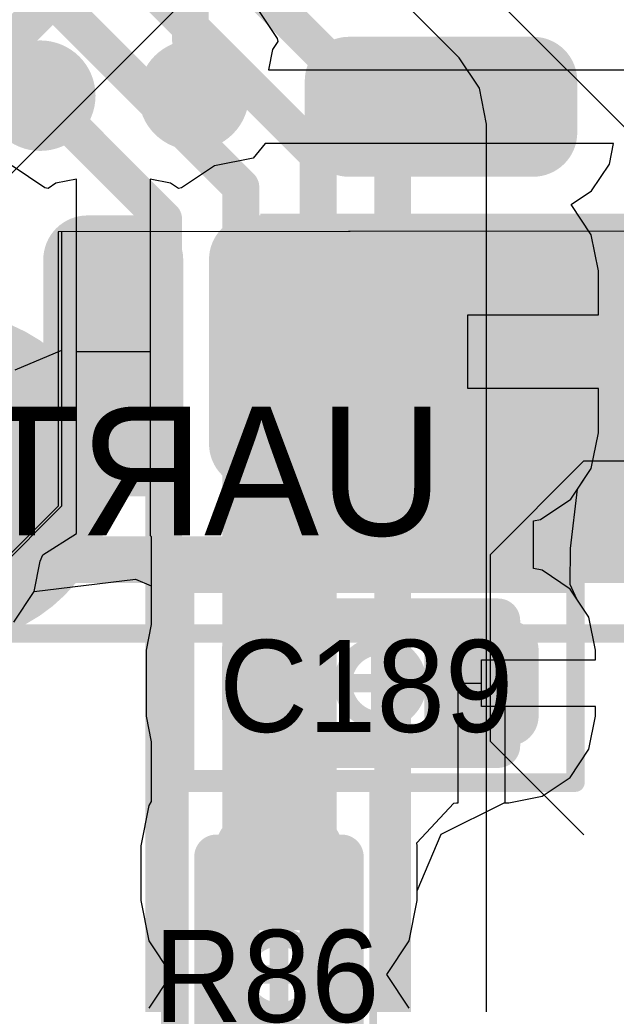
# Model space of a CAD drawing. Header units: millimetres. Extents: x -2 to 68, y -2 to 27.4.
# Tile 523 of 594: x 63.1 to 64.8, y 12.7 to 15.4. Entities that reach past the tile are written whole.
import ezdxf

# ---------------------------------------------------------------- set-up
doc = ezdxf.new("R2010")
doc.units = ezdxf.units.MM
for name, color, linetype in [('BottomLayer', 5, 'Continuous'), ('BottomSolder', 6, 'Continuous'), ('DrillGuide', 244, 'Continuous'), ('Mechanical1', 6, 'Continuous'), ('Mechanical13', 56, 'Continuous'), ('Mechanical15', 56, 'Continuous'), ('Mechanical2', 216, 'Continuous'), ('Mechanical42', 56, 'Continuous'), ('Mechanical87', 56, 'Continuous'), ('Mechanical88', 56, 'Continuous'), ('MidLayer1', 16, 'Continuous'), ('MidLayer2', 76, 'Continuous'), ('MidLayer3', 90, 'Continuous'), ('MidLayer5', 130, 'Continuous'), ('MidLayer6', 216, 'Continuous'), ('MidLayer7', 6, 'Continuous'), ('MidLayer8', 54, 'Continuous'), ('MultiLayer', 9, 'Continuous'), ('TopLayer', 1, 'Continuous'), ('TopPaste', 8, 'Continuous'), ('TopSolder', 216, 'Continuous'), ('ViaHoleLayer', 16, 'Continuous')]:
    doc.layers.add(name, color=color, linetype=linetype)

# ---------------------------------------------------------------- blocks, each defined once
blk = doc.blocks.new('TP_0_8MM_B_177')
at = {"layer": 'BottomLayer', "const_width": 0.40005}
blk.add_lwpolyline([(-0.200025, 0, 1), (0.200025, 0, 1)], format="xyb", close=True, dxfattribs=at)
at = {"layer": 'BottomSolder', "const_width": 0.4500499}
blk.add_lwpolyline([(-0.22502368, 0, 1), (0.22502368, 0, 1)], format="xyb", close=True, dxfattribs=at)
blk = doc.blocks.new('LBEE5KL1DX_883_224')
at = {"layer": 'Mechanical13', "const_width": 0.127}
blk.add_lwpolyline([(-3.4798, 2.5654), (-3.4798, -2.5654)], dxfattribs=at)
at = {"layer": 'Mechanical13'}
blk.add_solid([(-3.48030292, -2.5654), (-2.54050292, -2.5654), (-3.48030292, -1.524), (-2.54050292, -1.524)], dxfattribs=at)
at = {"layer": 'Mechanical15', "const_width": 0.0499999}
blk.add_lwpolyline([(-3.68000026, 2.77999952), (-3.68000026, -2.77999952)], dxfattribs=at)
at = {"layer": 'TopLayer'}
for points, const_width in [([(-3.19999868, -1.05499916, 1), (-3.13000136, -1.05499916, 1)], 0.06999986), ([(-2.69999968, -1.05499916, 1), (-2.63000236, -1.05499916, 1)], 0.06999986), ([(-3.19999868, -1.19499888, 1), (-3.13000136, -1.19499888, 1)], 0.06999986), ([(-2.69999968, -1.19499888, 1), (-2.63000236, -1.19499888, 1)], 0.06999986), ([(-3.19999868, -1.5050008, 1), (-3.13000136, -1.5050008, 1)], 0.06999986), ([(-2.69999968, -1.5050008, 1), (-2.63000236, -1.5050008, 1)], 0.06999986), ([(-3.19999868, -1.64500052, 1), (-3.13000136, -1.64500052, 1)], 0.06999986), ([(-2.69999968, -1.64500052, 1), (-2.63000236, -1.64500052, 1)], 0.06999986), ([(-2.3549991, -1.76500028, 1), (-2.28500178, -1.76500028, 1)], 0.06999986), ([(-2.21499938, -1.76500028, 1), (-2.14500206, -1.76500028, 1)], 0.06999986), ([(-3.18499998, -1.9874992, 1), (-3.08500018, -1.9874992, 1)], 0.0999998), ([(-2.74500086, -1.9874992, 1), (-2.64500106, -1.9874992, 1)], 0.0999998), ([(-3.18499998, -2.1874988, 1), (-3.08500018, -2.1874988, 1)], 0.0999998), ([(-2.74500086, -2.1874988, 1), (-2.64500106, -2.1874988, 1)], 0.0999998), ([(-2.3549991, -2.26499928, 1), (-2.28500178, -2.26499928, 1)], 0.06999986), ([(-2.21499938, -2.26499928, 1), (-2.14500206, -2.26499928, 1)], 0.06999986)]:
    blk.add_lwpolyline(points, format="xyb", close=True, dxfattribs=dict(at, const_width=const_width))
for points in [[(-2.66500102, -0.9849993), (-3.16500002, -0.9849993), (-2.66500102, -1.26499874), (-3.16500002, -1.26499874)], [(-2.59500116, -1.05499916), (-3.23499988, -1.05499916), (-2.59500116, -1.19499888), (-3.23499988, -1.19499888)], [(-2.66500102, -1.43500094), (-3.16500002, -1.43500094), (-2.66500102, -1.71500038), (-3.16500002, -1.71500038)], [(-2.59500116, -1.5050008), (-3.23499988, -1.5050008), (-2.59500116, -1.64500052), (-3.23499988, -1.64500052)], [(-2.32000044, -1.69500042), (-2.32000044, -2.33499914), (-2.18000072, -1.69500042), (-2.18000072, -2.33499914)], [(-2.3900003, -1.76500028), (-2.3900003, -2.26499928), (-2.11000086, -1.76500028), (-2.11000086, -2.26499928)], [(-2.69500096, -1.8874994), (-3.13500008, -1.8874994), (-2.69500096, -2.2874986), (-3.13500008, -2.2874986)], [(-2.59500116, -1.9874992), (-3.23499988, -1.9874992), (-2.59500116, -2.1874988), (-3.23499988, -2.1874988)]]:
    blk.add_solid(points, dxfattribs=at)
at = {"layer": 'TopPaste'}
for points, const_width in [([(-3.19999868, -1.05499916, 1), (-3.13000136, -1.05499916, 1)], 0.06999986), ([(-2.69999968, -1.05499916, 1), (-2.63000236, -1.05499916, 1)], 0.06999986), ([(-3.19999868, -1.19499888, 1), (-3.13000136, -1.19499888, 1)], 0.06999986), ([(-2.69999968, -1.19499888, 1), (-2.63000236, -1.19499888, 1)], 0.06999986), ([(-3.19999868, -1.5050008, 1), (-3.13000136, -1.5050008, 1)], 0.06999986), ([(-2.69999968, -1.5050008, 1), (-2.63000236, -1.5050008, 1)], 0.06999986), ([(-3.19999868, -1.64500052, 1), (-3.13000136, -1.64500052, 1)], 0.06999986), ([(-2.69999968, -1.64500052, 1), (-2.63000236, -1.64500052, 1)], 0.06999986), ([(-2.3549991, -1.76500028, 1), (-2.28500178, -1.76500028, 1)], 0.06999986), ([(-2.21499938, -1.76500028, 1), (-2.14500206, -1.76500028, 1)], 0.06999986), ([(-3.18499998, -1.9874992, 1), (-3.08500018, -1.9874992, 1)], 0.0999998), ([(-2.74500086, -1.9874992, 1), (-2.64500106, -1.9874992, 1)], 0.0999998), ([(-3.18499998, -2.1874988, 1), (-3.08500018, -2.1874988, 1)], 0.0999998), ([(-2.74500086, -2.1874988, 1), (-2.64500106, -2.1874988, 1)], 0.0999998), ([(-2.3549991, -2.26499928, 1), (-2.28500178, -2.26499928, 1)], 0.06999986), ([(-2.21499938, -2.26499928, 1), (-2.14500206, -2.26499928, 1)], 0.06999986)]:
    blk.add_lwpolyline(points, format="xyb", close=True, dxfattribs=dict(at, const_width=const_width))
for points in [[(-2.66500102, -0.9849993), (-3.16500002, -0.9849993), (-2.66500102, -1.26499874), (-3.16500002, -1.26499874)], [(-2.59500116, -1.05499916), (-3.23499988, -1.05499916), (-2.59500116, -1.19499888), (-3.23499988, -1.19499888)], [(-2.66500102, -1.43500094), (-3.16500002, -1.43500094), (-2.66500102, -1.71500038), (-3.16500002, -1.71500038)], [(-2.59500116, -1.5050008), (-3.23499988, -1.5050008), (-2.59500116, -1.64500052), (-3.23499988, -1.64500052)], [(-2.32000044, -1.69500042), (-2.32000044, -2.33499914), (-2.18000072, -1.69500042), (-2.18000072, -2.33499914)], [(-2.3900003, -1.76500028), (-2.3900003, -2.26499928), (-2.11000086, -1.76500028), (-2.11000086, -2.26499928)], [(-2.69500096, -1.8874994), (-3.13500008, -1.8874994), (-2.69500096, -2.2874986), (-3.13500008, -2.2874986)], [(-2.59500116, -1.9874992), (-3.23499988, -1.9874992), (-2.59500116, -2.1874988), (-3.23499988, -2.1874988)]]:
    blk.add_solid(points, dxfattribs=at)
at = {"layer": 'TopSolder'}
for points, const_width in [([(-3.2249999, -1.05499916, 1), (-3.10500014, -1.05499916, 1)], 0.11999976), ([(-2.7250009, -1.05499916, 1), (-2.60500114, -1.05499916, 1)], 0.11999976), ([(-3.2249999, -1.19499888, 1), (-3.10500014, -1.19499888, 1)], 0.11999976), ([(-2.7250009, -1.19499888, 1), (-2.60500114, -1.19499888, 1)], 0.11999976), ([(-3.2249999, -1.5050008, 1), (-3.10500014, -1.5050008, 1)], 0.11999976), ([(-2.7250009, -1.5050008, 1), (-2.60500114, -1.5050008, 1)], 0.11999976), ([(-3.2249999, -1.64500052, 1), (-3.10500014, -1.64500052, 1)], 0.11999976), ([(-2.7250009, -1.64500052, 1), (-2.60500114, -1.64500052, 1)], 0.11999976), ([(-2.38000032, -1.76500028, 1), (-2.26000056, -1.76500028, 1)], 0.11999976), ([(-2.2400006, -1.76500028, 1), (-2.12000084, -1.76500028, 1)], 0.11999976), ([(-3.20999866, -1.9874992, 1), (-3.0600015, -1.9874992, 1)], 0.1499997), ([(-2.76999954, -1.9874992, 1), (-2.62000238, -1.9874992, 1)], 0.1499997), ([(-3.20999866, -2.1874988, 1), (-3.0600015, -2.1874988, 1)], 0.1499997), ([(-2.76999954, -2.1874988, 1), (-2.62000238, -2.1874988, 1)], 0.1499997), ([(-2.38000032, -2.26499928, 1), (-2.26000056, -2.26499928, 1)], 0.11999976), ([(-2.2400006, -2.26499928, 1), (-2.12000084, -2.26499928, 1)], 0.11999976)]:
    blk.add_lwpolyline(points, format="xyb", close=True, dxfattribs=dict(at, const_width=const_width))
for points in [[(-2.66500102, -0.9349994), (-3.16500002, -0.9349994), (-2.66500102, -1.31499864), (-3.16500002, -1.31499864)], [(-2.54500126, -1.05499916), (-3.28499978, -1.05499916), (-2.54500126, -1.19499888), (-3.28499978, -1.19499888)], [(-2.66500102, -1.38500104), (-3.16500002, -1.38500104), (-2.66500102, -1.76500028), (-3.16500002, -1.76500028)], [(-2.54500126, -1.5050008), (-3.28499978, -1.5050008), (-2.54500126, -1.64500052), (-3.28499978, -1.64500052)], [(-2.32000044, -1.64500052), (-2.32000044, -2.38499904), (-2.18000072, -1.64500052), (-2.18000072, -2.38499904)], [(-2.4400002, -1.76500028), (-2.4400002, -2.26499928), (-2.06000096, -1.76500028), (-2.06000096, -2.26499928)], [(-2.69500096, -1.8374995), (-3.13500008, -1.8374995), (-2.69500096, -2.3374985), (-3.13500008, -2.3374985)], [(-2.54500126, -1.9874992), (-3.28499978, -1.9874992), (-2.54500126, -2.1874988), (-3.28499978, -2.1874988)]]:
    blk.add_solid(points, dxfattribs=at)
blk = doc.blocks.new('RES_0201_230')
at = {"layer": 'Mechanical13', "const_width": 0.11999976}
for points in [[(-0.31999936, 0.16999966), (0.31999936, 0.16999966)], [(-0.31999936, 0.16999966), (-0.31999936, -0.16999966)], [(0.31999936, 0.16999966), (0.31999936, -0.16999966)], [(-0.31999936, -0.16999966), (0.31999936, -0.16999966)]]:
    blk.add_lwpolyline(points, dxfattribs=at)
at = {"layer": 'Mechanical13', "const_width": 0.05999988}
for points in [[(-0.3499993, 0.16999966, 1), (-0.28999942, 0.16999966, 1)], [(-0.3499993, 0.16999966, 1), (-0.28999942, 0.16999966, 1)], [(0.28999942, 0.16999966, 1), (0.3499993, 0.16999966, 1)], [(0.28999942, 0.16999966, 1), (0.3499993, 0.16999966, 1)], [(-0.3499993, -0.16999966, 1), (-0.28999942, -0.16999966, 1)], [(-0.3499993, -0.16999966, 1), (-0.28999942, -0.16999966, 1)], [(0.28999942, -0.16999966, 1), (0.3499993, -0.16999966, 1)], [(0.28999942, -0.16999966, 1), (0.3499993, -0.16999966, 1)]]:
    blk.add_lwpolyline(points, format="xyb", close=True, dxfattribs=at)
at = {"layer": 'Mechanical15', "const_width": 0.0499999}
for points in [[(-0.5299989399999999, 0.26999946), (-0.5299989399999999, -0.26999946)], [(-0.5299989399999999, 0.26999946), (0.5299989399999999, 0.26999946)], [(0.5299989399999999, 0.26999946), (0.5299989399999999, -0.26999946)], [(0, 0.135001), (0, -0.135001)], [(-0.135001, 0), (0.135001, 0)], [(-0.5299989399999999, -0.26999946), (0.5299989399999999, -0.26999946)]]:
    blk.add_lwpolyline(points, dxfattribs=at)
at = {"layer": 'Mechanical15'}
for points, const_width in [([(-0.54249828, 0.26999946, 1), (-0.5174996, 0.26999946, 1)], 0.02499868), ([(-0.54249828, 0.26999946, 1), (-0.5174996, 0.26999946, 1)], 0.02499868), ([(0.5174996, 0.26999946, 1), (0.54249828, 0.26999946, 1)], 0.02499868), ([(0.5174996, 0.26999946, 1), (0.54249828, 0.26999946, 1)], 0.02499868), ([(-0.01249934, 0.135001, 1), (0.01249934, 0.135001, 1)], 0.02499868), ([(0.10130028, 0, 1), (-0.10130028, 0, 1)], 0.0499999), ([(-0.14750034, 0, 1), (-0.12250166, 0, 1)], 0.02499868), ([(-0.11379962, 0, 1), (-0.08880094, 0, 1)], 0.02499868), ([(0.08880094, 0, 1), (0.11379962, 0, 1)], 0.02499868), ([(0.12250166, 0, 1), (0.14750034, 0, 1)], 0.02499868), ([(-0.01249934, -0.135001, 1), (0.01249934, -0.135001, 1)], 0.02499868), ([(-0.54249828, -0.26999946, 1), (-0.5174996, -0.26999946, 1)], 0.02499868), ([(-0.54249828, -0.26999946, 1), (-0.5174996, -0.26999946, 1)], 0.02499868), ([(0.5174996, -0.26999946, 1), (0.54249828, -0.26999946, 1)], 0.02499868), ([(0.5174996, -0.26999946, 1), (0.54249828, -0.26999946, 1)], 0.02499868)]:
    blk.add_lwpolyline(points, format="xyb", close=True, dxfattribs=dict(at, const_width=const_width))
at = {"layer": 'TopLayer', "const_width": 0.08059928}
for points in [[(-0.3896995, 0.08940038, 1), (-0.30910022, 0.08940038, 1)], [(-0.24090122, 0.08940038, 1), (-0.16030194, 0.08940038, 1)], [(0.16030194, 0.08940038, 1), (0.24090122, 0.08940038, 1)], [(0.30910022, 0.08940038, 1), (0.3896995, 0.08940038, 1)], [(-0.3896995, -0.08940038, 1), (-0.30910022, -0.08940038, 1)], [(-0.24090122, -0.08940038, 1), (-0.16030194, -0.08940038, 1)], [(0.16030194, -0.08940038, 1), (0.24090122, -0.08940038, 1)], [(0.30910022, -0.08940038, 1), (0.3896995, -0.08940038, 1)]]:
    blk.add_lwpolyline(points, format="xyb", close=True, dxfattribs=at)
at = {"layer": 'TopLayer'}
for points in [[(-0.20060158, 0.16999966), (-0.34939986, 0.16999966), (-0.20060158, -0.16999966), (-0.34939986, -0.16999966)], [(0.20060158, -0.16999966), (0.34939986, -0.16999966), (0.20060158, 0.16999966), (0.34939986, 0.16999966)], [(-0.1200023, 0.08940038), (-0.4299991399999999, 0.08940038), (-0.1200023, -0.08940038), (-0.4299991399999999, -0.08940038)], [(0.1200023, -0.08940038), (0.4299991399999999, -0.08940038), (0.1200023, 0.08940038), (0.4299991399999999, 0.08940038)]]:
    blk.add_solid(points, dxfattribs=at)
at = {"layer": 'TopPaste', "const_width": 0.08059928}
for points in [[(-0.3896995, 0.08940038, 1), (-0.30910022, 0.08940038, 1)], [(-0.24090122, 0.08940038, 1), (-0.16030194, 0.08940038, 1)], [(0.16030194, 0.08940038, 1), (0.24090122, 0.08940038, 1)], [(0.30910022, 0.08940038, 1), (0.3896995, 0.08940038, 1)], [(-0.3896995, -0.08940038, 1), (-0.30910022, -0.08940038, 1)], [(-0.24090122, -0.08940038, 1), (-0.16030194, -0.08940038, 1)], [(0.16030194, -0.08940038, 1), (0.24090122, -0.08940038, 1)], [(0.30910022, -0.08940038, 1), (0.3896995, -0.08940038, 1)]]:
    blk.add_lwpolyline(points, format="xyb", close=True, dxfattribs=at)
at = {"layer": 'TopPaste'}
for points in [[(-0.20060158, 0.16999966), (-0.34939986, 0.16999966), (-0.20060158, -0.16999966), (-0.34939986, -0.16999966)], [(0.20060158, -0.16999966), (0.34939986, -0.16999966), (0.20060158, 0.16999966), (0.34939986, 0.16999966)], [(-0.1200023, 0.08940038), (-0.4299991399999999, 0.08940038), (-0.1200023, -0.08940038), (-0.4299991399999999, -0.08940038)], [(0.1200023, -0.08940038), (0.4299991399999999, -0.08940038), (0.1200023, 0.08940038), (0.4299991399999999, 0.08940038)]]:
    blk.add_solid(points, dxfattribs=at)
at = {"layer": 'TopSolder', "const_width": 0.08059928}
for points in [[(-0.3896995, 0.08940038, 1), (-0.30910022, 0.08940038, 1)], [(-0.24090122, 0.08940038, 1), (-0.16030194, 0.08940038, 1)], [(0.16030194, 0.08940038, 1), (0.24090122, 0.08940038, 1)], [(0.30910022, 0.08940038, 1), (0.3896995, 0.08940038, 1)], [(-0.3896995, -0.08940038, 1), (-0.30910022, -0.08940038, 1)], [(-0.24090122, -0.08940038, 1), (-0.16030194, -0.08940038, 1)], [(0.16030194, -0.08940038, 1), (0.24090122, -0.08940038, 1)], [(0.30910022, -0.08940038, 1), (0.3896995, -0.08940038, 1)]]:
    blk.add_lwpolyline(points, format="xyb", close=True, dxfattribs=at)
at = {"layer": 'TopSolder'}
for points in [[(-0.20060158, 0.16999966), (-0.34939986, 0.16999966), (-0.20060158, -0.16999966), (-0.34939986, -0.16999966)], [(0.20060158, -0.16999966), (0.34939986, -0.16999966), (0.20060158, 0.16999966), (0.34939986, 0.16999966)], [(-0.1200023, 0.08940038), (-0.4299991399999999, 0.08940038), (-0.1200023, -0.08940038), (-0.4299991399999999, -0.08940038)], [(0.1200023, -0.08940038), (0.4299991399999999, -0.08940038), (0.1200023, 0.08940038), (0.4299991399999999, 0.08940038)]]:
    blk.add_solid(points, dxfattribs=at)
blk = doc.blocks.new('CAP_0201_310')
at = {"layer": 'Mechanical13', "const_width": 0.11999976}
for points in [[(0.31999936, 0.16999966), (-0.31999936, 0.16999966)], [(-0.31999936, 0.16999966), (-0.31999936, -0.16999966)], [(0.31999936, 0.16999966), (0.31999936, -0.16999966)], [(0.31999936, -0.16999966), (-0.31999936, -0.16999966)]]:
    blk.add_lwpolyline(points, dxfattribs=at)
at = {"layer": 'Mechanical13', "const_width": 0.05999988}
for points in [[(-0.3499993, 0.16999966, 1), (-0.28999942, 0.16999966, 1)], [(-0.3499993, 0.16999966, 1), (-0.28999942, 0.16999966, 1)], [(0.28999942, 0.16999966, 1), (0.3499993, 0.16999966, 1)], [(0.28999942, 0.16999966, 1), (0.3499993, 0.16999966, 1)], [(-0.3499993, -0.16999966, 1), (-0.28999942, -0.16999966, 1)], [(-0.3499993, -0.16999966, 1), (-0.28999942, -0.16999966, 1)], [(0.28999942, -0.16999966, 1), (0.3499993, -0.16999966, 1)], [(0.28999942, -0.16999966, 1), (0.3499993, -0.16999966, 1)]]:
    blk.add_lwpolyline(points, format="xyb", close=True, dxfattribs=at)
at = {"layer": 'Mechanical15', "const_width": 0.0499999}
for points in [[(0.5299989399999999, 0.26999946), (-0.5299989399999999, 0.26999946)], [(-0.5299989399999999, 0.26999946), (-0.5299989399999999, -0.26999946)], [(0.5299989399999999, 0.26999946), (0.5299989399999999, -0.26999946)], [(0, 0.135001), (0, -0.135001)], [(0.135001, 0), (-0.135001, 0)], [(0.5299989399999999, -0.26999946), (-0.5299989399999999, -0.26999946)]]:
    blk.add_lwpolyline(points, dxfattribs=at)
at = {"layer": 'Mechanical15'}
for points, const_width in [([(-0.54249828, 0.26999946, 1), (-0.5174996, 0.26999946, 1)], 0.02499868), ([(-0.54249828, 0.26999946, 1), (-0.5174996, 0.26999946, 1)], 0.02499868), ([(0.5174996, 0.26999946, 1), (0.54249828, 0.26999946, 1)], 0.02499868), ([(0.5174996, 0.26999946, 1), (0.54249828, 0.26999946, 1)], 0.02499868), ([(-0.01249934, 0.135001, 1), (0.01249934, 0.135001, 1)], 0.02499868), ([(0.10130028, 0, 1), (-0.10130028, 0, 1)], 0.0499999), ([(-0.14750034, 0, 1), (-0.12250166, 0, 1)], 0.02499868), ([(-0.11379962, 0, 1), (-0.08880094, 0, 1)], 0.02499868), ([(0.08880094, 0, 1), (0.11379962, 0, 1)], 0.02499868), ([(0.12250166, 0, 1), (0.14750034, 0, 1)], 0.02499868), ([(-0.01249934, -0.135001, 1), (0.01249934, -0.135001, 1)], 0.02499868), ([(-0.54249828, -0.26999946, 1), (-0.5174996, -0.26999946, 1)], 0.02499868), ([(-0.54249828, -0.26999946, 1), (-0.5174996, -0.26999946, 1)], 0.02499868), ([(0.5174996, -0.26999946, 1), (0.54249828, -0.26999946, 1)], 0.02499868), ([(0.5174996, -0.26999946, 1), (0.54249828, -0.26999946, 1)], 0.02499868)]:
    blk.add_lwpolyline(points, format="xyb", close=True, dxfattribs=dict(at, const_width=const_width))
at = {"layer": 'TopLayer', "const_width": 0.08059928}
for points in [[(-0.3896995, 0.08940038, 1), (-0.30910022, 0.08940038, 1)], [(-0.24090122, 0.08940038, 1), (-0.16030194, 0.08940038, 1)], [(0.16030194, 0.08940038, 1), (0.24090122, 0.08940038, 1)], [(0.30910022, 0.08940038, 1), (0.3896995, 0.08940038, 1)], [(-0.3896995, -0.08940038, 1), (-0.30910022, -0.08940038, 1)], [(-0.24090122, -0.08940038, 1), (-0.16030194, -0.08940038, 1)], [(0.16030194, -0.08940038, 1), (0.24090122, -0.08940038, 1)], [(0.30910022, -0.08940038, 1), (0.3896995, -0.08940038, 1)]]:
    blk.add_lwpolyline(points, format="xyb", close=True, dxfattribs=at)
at = {"layer": 'TopLayer'}
for points in [[(-0.20060158, 0.16999966), (-0.34939986, 0.16999966), (-0.20060158, -0.16999966), (-0.34939986, -0.16999966)], [(0.20060158, -0.16999966), (0.34939986, -0.16999966), (0.20060158, 0.16999966), (0.34939986, 0.16999966)], [(-0.1200023, 0.08940038), (-0.4299991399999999, 0.08940038), (-0.1200023, -0.08940038), (-0.4299991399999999, -0.08940038)], [(0.1200023, -0.08940038), (0.4299991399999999, -0.08940038), (0.1200023, 0.08940038), (0.4299991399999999, 0.08940038)]]:
    blk.add_solid(points, dxfattribs=at)
at = {"layer": 'TopPaste', "const_width": 0.08059928}
for points in [[(-0.3896995, 0.08940038, 1), (-0.30910022, 0.08940038, 1)], [(-0.24090122, 0.08940038, 1), (-0.16030194, 0.08940038, 1)], [(0.16030194, 0.08940038, 1), (0.24090122, 0.08940038, 1)], [(0.30910022, 0.08940038, 1), (0.3896995, 0.08940038, 1)], [(-0.3896995, -0.08940038, 1), (-0.30910022, -0.08940038, 1)], [(-0.24090122, -0.08940038, 1), (-0.16030194, -0.08940038, 1)], [(0.16030194, -0.08940038, 1), (0.24090122, -0.08940038, 1)], [(0.30910022, -0.08940038, 1), (0.3896995, -0.08940038, 1)]]:
    blk.add_lwpolyline(points, format="xyb", close=True, dxfattribs=at)
at = {"layer": 'TopPaste'}
for points in [[(-0.20060158, 0.16999966), (-0.34939986, 0.16999966), (-0.20060158, -0.16999966), (-0.34939986, -0.16999966)], [(0.20060158, -0.16999966), (0.34939986, -0.16999966), (0.20060158, 0.16999966), (0.34939986, 0.16999966)], [(-0.1200023, 0.08940038), (-0.4299991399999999, 0.08940038), (-0.1200023, -0.08940038), (-0.4299991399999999, -0.08940038)], [(0.1200023, -0.08940038), (0.4299991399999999, -0.08940038), (0.1200023, 0.08940038), (0.4299991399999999, 0.08940038)]]:
    blk.add_solid(points, dxfattribs=at)
at = {"layer": 'TopSolder', "const_width": 0.08059928}
for points in [[(-0.3896995, 0.08940038, 1), (-0.30910022, 0.08940038, 1)], [(-0.24090122, 0.08940038, 1), (-0.16030194, 0.08940038, 1)], [(0.16030194, 0.08940038, 1), (0.24090122, 0.08940038, 1)], [(0.30910022, 0.08940038, 1), (0.3896995, 0.08940038, 1)], [(-0.3896995, -0.08940038, 1), (-0.30910022, -0.08940038, 1)], [(-0.24090122, -0.08940038, 1), (-0.16030194, -0.08940038, 1)], [(0.16030194, -0.08940038, 1), (0.24090122, -0.08940038, 1)], [(0.30910022, -0.08940038, 1), (0.3896995, -0.08940038, 1)]]:
    blk.add_lwpolyline(points, format="xyb", close=True, dxfattribs=at)
at = {"layer": 'TopSolder'}
for points in [[(-0.20060158, 0.16999966), (-0.34939986, 0.16999966), (-0.20060158, -0.16999966), (-0.34939986, -0.16999966)], [(0.20060158, -0.16999966), (0.34939986, -0.16999966), (0.20060158, 0.16999966), (0.34939986, 0.16999966)], [(-0.1200023, 0.08940038), (-0.4299991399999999, 0.08940038), (-0.1200023, -0.08940038), (-0.4299991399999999, -0.08940038)], [(0.1200023, -0.08940038), (0.4299991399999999, -0.08940038), (0.1200023, 0.08940038), (0.4299991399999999, 0.08940038)]]:
    blk.add_solid(points, dxfattribs=at)

msp = doc.modelspace()

# ---------------------------------------------------------------- linework, layer by layer
at = {"layer": 'BottomLayer'}
for p, q in [((64.32965036, 15.29253482), (63.80084013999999, 15.8213425)), ((64.38490552, 15.2098375), (64.32965036, 15.29253482)), ((64.40430858, 15.11229388), (64.38490552, 15.2098375)), ((64.40430858, 11.32636292), (64.40430858, 15.11229388))]:
    msp.add_line(p, q, dxfattribs=at)
at = {"layer": 'BottomLayer', "const_width": 0.0999998}
for points in [[(63.54594351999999, 15.71576232), (64.14941196, 15.11229388)], [(63.29905552, 15.67598592), (63.94670979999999, 15.02833164)], [(63.09905592, 15.57932368), (63.73693628, 14.94144332)], [(62.85749684, 15.52436824), (63.52726943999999, 14.85459564)], [(64.14941196, 11.32636292), (64.14941196, 15.11229388)], [(63.94670979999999, 11.53963148), (63.94670979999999, 15.02833164)], [(63.73693628, 11.72052012), (63.73693628, 14.94144332)], [(63.52726943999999, 11.91396144), (63.52726943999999, 14.85459564)]]:
    msp.add_lwpolyline(points, dxfattribs=at)
at = {"layer": 'BottomLayer', "const_width": 0.0499999}
for points in [[(64.12441328, 15.11229388, 1), (64.17441063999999, 15.11229388, 1)], [(64.12441328, 15.11229388, 1), (64.17441063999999, 15.11229388, 1)], [(63.92171111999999, 15.02833164, 1), (63.97170847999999, 15.02833164, 1)], [(63.92171111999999, 15.02833164, 1), (63.97170847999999, 15.02833164, 1)], [(63.7119376, 14.94144332, 1), (63.76193496, 14.94144332, 1)], [(63.7119376, 14.94144332, 1), (63.76193496, 14.94144332, 1)], [(63.50227075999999, 14.85459564, 1), (63.55226812, 14.85459564, 1)], [(63.50227075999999, 14.85459564, 1), (63.55226812, 14.85459564, 1)]]:
    msp.add_lwpolyline(points, format="xyb", close=True, dxfattribs=at)
at = {"layer": 'DrillGuide', "const_width": 0.0499999}
for points in [[(63.16738445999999, 15.18948194, 1), (63.21738181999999, 15.18948194, 1)], [(63.58414004, 15.19139456, 1), (63.6341374, 15.19139456, 1)]]:
    msp.add_lwpolyline(points, format="xyb", close=True, dxfattribs=at)
at = {"layer": 'Mechanical1'}
for p, q in [((64.41456256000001, 15.4675713), (65.17631618, 14.70581768)), ((64.41456256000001, 13.94406406), (64.66848128, 14.19798278)), ((64.66848128, 14.19798278), (64.92239746, 14.19798278)), ((64.41456256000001, 13.43622916), (64.41456256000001, 13.94406406)), ((64.66848128, 13.18231044), (64.41456256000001, 13.43622916))]:
    msp.add_line(p, q, dxfattribs=at)
at = {"layer": 'Mechanical87', "const_width": 0.0999998}
msp.add_lwpolyline([(63.5999998, 15.342235), (63.5999998, 15.90000122)], dxfattribs=at)
at = {"layer": 'Mechanical87', "const_width": 0.0499999}
msp.add_lwpolyline([(63.57500112, 15.342235, 1), (63.62499848, 15.342235, 1)], format="xyb", close=True, dxfattribs=at)
at = {"layer": 'Mechanical88', "const_width": 0.0999998}
msp.add_lwpolyline([(62.94048372, 14.15146268), (63.49824993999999, 14.15146268)], dxfattribs=at)
at = {"layer": 'Mechanical88', "const_width": 0.0499999}
msp.add_lwpolyline([(63.47325126, 14.15146268, 1), (63.52324862, 14.15146268, 1)], format="xyb", close=True, dxfattribs=at)
at = {"layer": 'MidLayer1'}
for p, q in [((66.1161238, 14.82274658), (63.2498608, 14.82008974)), ((65.73412304, 14.82239352), (63.2498608, 14.82008974)), ((63.2498608, 14.82008974), (63.2498608, 14.0748639)), ((63.2498608, 14.82008974), (63.2498608, 14.0748639)), ((63.2498608, 14.0748639), (62.95500997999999, 13.78001308)), ((63.2498608, 14.0748639), (62.95500997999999, 13.78001308))]:
    msp.add_line(p, q, dxfattribs=at)
at = {"layer": 'MidLayer1', "const_width": 0.1499997}
for points in [[(63.11738456, 15.18948194, 1), (63.26738172, 15.18948194, 1)], [(63.53414013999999, 15.19139456, 1), (63.6841373, 15.19139456, 1)]]:
    msp.add_lwpolyline(points, format="xyb", close=True, dxfattribs=at)
at = {"layer": 'MidLayer2'}
for p, q in [((66.1161238, 14.82274658), (63.2498608, 14.82008974)), ((65.73412304, 14.82239352), (63.2498608, 14.82008974)), ((65.73412304, 14.82239352), (63.2498608, 14.82008974)), ((63.2498608, 14.82008974), (63.2498608, 14.0748639)), ((63.2498608, 14.82008974), (63.2498608, 14.49724812)), ((63.2498608, 14.82008974), (63.2498608, 14.49724812)), ((63.2498608, 14.49724812), (63.12286079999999, 14.44464218)), ((63.2498608, 14.49724812), (63.12286079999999, 14.44464218)), ((63.2498608, 14.0748639), (62.95500997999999, 13.78001308))]:
    msp.add_line(p, q, dxfattribs=at)
at = {"layer": 'MidLayer3'}
for p, q in [((62.63460168, 14.49938172), (64.49998276, 16.3647628)), ((66.10681724, 14.82274658), (63.24055423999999, 14.82008974)), ((65.73412304, 14.82240114), (63.24055423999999, 14.82008974)), ((63.24055423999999, 14.82008974), (63.24055423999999, 14.0748639)), ((63.24055423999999, 14.82008974), (63.24055423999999, 14.0748639)), ((63.24055423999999, 14.0748639), (62.94570341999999, 13.78001308)), ((63.24055423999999, 14.0748639), (62.97934318, 13.81365284))]:
    msp.add_line(p, q, dxfattribs=at)
at = {"layer": 'MidLayer3', "const_width": 0.0999998}
msp.add_lwpolyline([(61.9295434, 14.15480024), (64.31974435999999, 16.5450012)], dxfattribs=at)
at = {"layer": 'MidLayer5'}
for p, q in [((66.1161238, 14.82274658), (63.2498608, 14.82008974)), ((65.73412304, 14.82239352), (63.2498608, 14.82008974)), ((63.2498608, 14.82008974), (63.2498608, 14.0748639)), ((63.2498608, 14.82008974), (63.2498608, 14.0748639)), ((63.2498608, 14.0748639), (62.95500997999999, 13.78001308)), ((63.2498608, 14.0748639), (62.95500997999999, 13.78001308))]:
    msp.add_line(p, q, dxfattribs=at)
at = {"layer": 'MidLayer6'}
for p, q in [((66.1161238, 14.82274658), (63.2498608, 14.82008974)), ((65.73412304, 14.82239352), (63.2498608, 14.82008974)), ((63.2498608, 14.82008974), (63.2498608, 14.0748639)), ((63.2498608, 14.82008974), (63.2498608, 14.0748639)), ((63.2498608, 14.0748639), (62.95500997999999, 13.78001308)), ((63.2498608, 14.0748639), (62.95500997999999, 13.78001308))]:
    msp.add_line(p, q, dxfattribs=at)
at = {"layer": 'MidLayer7'}
for p, q in [((66.1161238, 14.82274658), (63.2498608, 14.82008974)), ((65.73412304, 14.82239352), (63.2498608, 14.82008974)), ((65.73412304, 14.82239352), (63.2498608, 14.82008974)), ((63.2498608, 14.82008974), (63.2498608, 14.0748639)), ((63.2498608, 14.82008974), (63.2498608, 14.0748639)), ((63.2498608, 14.82008974), (63.2498608, 14.0748639)), ((63.2498608, 14.0748639), (62.95500997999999, 13.78001308)), ((63.2498608, 14.0748639), (62.95500997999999, 13.78001308)), ((63.2498608, 14.0748639), (62.95500997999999, 13.78001308))]:
    msp.add_line(p, q, dxfattribs=at)
at = {"layer": 'MidLayer8'}
for p, q in [((66.1161238, 14.82274658), (63.2498608, 14.82008974)), ((65.73412304, 14.82239352), (63.2498608, 14.82008974)), ((63.2498608, 14.82008974), (63.2498608, 14.0748639)), ((63.2498608, 14.82008974), (63.2498608, 14.0748639)), ((63.2498608, 14.0748639), (62.95500997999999, 13.78001308)), ((63.2498608, 14.0748639), (62.95500997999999, 13.78001308))]:
    msp.add_line(p, q, dxfattribs=at)
at = {"layer": 'MultiLayer', "const_width": 0.1499997}
for points in [[(63.11738456, 15.18948194, 1), (63.26738172, 15.18948194, 1)], [(63.53414013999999, 15.19139456, 1), (63.6841373, 15.19139456, 1)]]:
    msp.add_lwpolyline(points, format="xyb", close=True, dxfattribs=at)
at = {"layer": 'TopLayer'}
for p, q in [((63.77614879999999, 15.43399758), (63.83582102, 15.34468864)), ((63.77614879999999, 15.43399758), (63.83582102, 15.34468864)), ((63.83582102, 15.34468864), (63.83745931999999, 15.33645396)), ((63.83582102, 15.34468864), (63.83745931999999, 15.33645396)), ((63.83745931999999, 15.33645396), (63.82324802, 15.315184)), ((63.83745931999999, 15.33645396), (63.82324802, 15.315184)), ((63.82324802, 15.315184), (63.8121406, 15.25934464)), ((63.82324802, 15.315184), (63.8121406, 15.25934464)), ((63.8121406, 15.25934464), (64.77824738, 15.25934464)), ((63.8121406, 15.25934464), (64.80211575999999, 15.25934464)), ((63.8030728, 15.05934504), (63.77048206, 15.01963468)), ((63.8030728, 15.05934504), (63.77048206, 15.01963468)), ((64.74882656, 15.05934504), (63.8030728, 15.05934504)), ((64.74882656, 15.05934504), (63.8030728, 15.05934504)), ((64.73771914, 15.00350568), (64.74882656, 15.05934504)), ((64.73771914, 15.00350568), (64.74882656, 15.05934504)), ((63.20514155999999, 14.93900746), (63.11583262, 14.99867968)), ((63.20514155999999, 14.93900746), (63.11583262, 14.99867968)), ((63.66513556, 14.99867968), (63.57582662, 14.93900746)), ((63.66513556, 14.99867968), (63.57582662, 14.93900746)), ((63.77048206, 15.01963468), (63.66513556, 14.99867968)), ((63.77048206, 15.01963468), (63.66513556, 14.99867968)), ((64.68909338, 14.93073468), (64.73771914, 15.00350568)), ((64.68909338, 14.93073468), (64.73771914, 15.00350568)), ((63.23464366, 14.95158046), (63.21337624, 14.93736916)), ((63.23464366, 14.95158046), (63.21337624, 14.93736916)), ((63.29048556, 14.96268788), (63.23464366, 14.95158046)), ((63.29048556, 14.96268788), (63.23464366, 14.95158046)), ((63.29048556, 14.49434744), (63.29048556, 14.96268788)), ((63.29048556, 14.49434744), (63.29048556, 14.96268788)), ((63.54632198, 14.95158046), (63.49048516, 14.96268788)), ((63.49048516, 14.96268788), (63.49048516, 14.49434744)), ((63.54632198, 14.95158046), (63.49048516, 14.96268788)), ((63.49048516, 14.96268788), (63.49048516, 14.49434744)), ((63.56759194, 14.93736916), (63.54632198, 14.95158046)), ((63.56759194, 14.93736916), (63.54632198, 14.95158046)), ((63.21337624, 14.93736916), (63.20514155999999, 14.93900746)), ((63.21337624, 14.93736916), (63.20514155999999, 14.93900746)), ((63.57582662, 14.93900746), (63.56759194, 14.93736916)), ((63.57582662, 14.93900746), (63.56759194, 14.93736916)), ((64.6337671, 14.89376498), (64.68909338, 14.93073468)), ((64.6337671, 14.89376498), (64.68909338, 14.93073468)), ((64.68847616, 14.81188808), (64.6337671, 14.89376498)), ((64.68847616, 14.81188808), (64.6337671, 14.89376498)), ((64.70787922, 14.71434446), (64.68847616, 14.81188808)), ((64.70787922, 14.71434446), (64.68847616, 14.81188808)), ((64.70787922, 14.5943447), (64.70787922, 14.71434446)), ((64.70787922, 14.5943447), (64.70787922, 14.71434446)), ((64.35298279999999, 14.3943451), (64.35298279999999, 14.5943447)), ((64.35298279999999, 14.5943447), (64.70787922, 14.5943447)), ((64.35298279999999, 14.3943451), (64.35298279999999, 14.5943447)), ((64.35298279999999, 14.5943447), (64.70787922, 14.5943447)), ((63.29048556, 14.00096006), (63.29048556, 14.49434744)), ((63.49048516, 14.49434744), (63.29048556, 14.49434744)), ((63.49048516, 14.49434744), (63.49048516, 13.9954127)), ((64.70787922, 14.3943451), (64.35298279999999, 14.3943451)), ((64.70787922, 14.3943451), (64.35298279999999, 14.3943451)), ((64.70787922, 14.27434534), (64.70787922, 14.3943451)), ((64.70787922, 14.27434534), (64.70787922, 14.3943451)), ((64.68847616, 14.17680172), (64.70787922, 14.27434534)), ((64.68847616, 14.17680172), (64.70787922, 14.27434534)), ((64.63322099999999, 14.09410694), (64.68847616, 14.17680172)), ((64.6512296, 14.12105888), (64.68847616, 14.17680172)), ((64.63207546, 13.95977142), (64.6512296, 14.12105888)), ((64.55052622, 14.03885178), (64.63322099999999, 14.09410694)), ((64.5315829, 14.03508496), (64.55052622, 14.03885178)), ((64.5315829, 13.90559576), (64.5315829, 14.03508496)), ((63.19884998, 13.94268992), (63.29048556, 14.00096006)), ((63.49048516, 13.9954127), (63.49382525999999, 13.9926695)), ((63.49382525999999, 13.9926695), (63.49382525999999, 13.7532999)), ((64.63124488, 13.86235734), (64.63207546, 13.95977142)), ((63.19247203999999, 13.92586496), (63.19884998, 13.94268992)), ((63.17597728, 13.84294158), (63.19247203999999, 13.92586496)), ((64.55485946, 13.90096534), (64.5315829, 13.90559576)), ((64.6311382, 13.8499977), (64.55485946, 13.90096534)), ((63.17597728, 13.84293904), (63.45076464, 13.87719856)), ((63.45076464, 13.87719856), (63.49382525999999, 13.85851178)), ((63.49382525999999, 13.85851178), (63.49382525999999, 13.7532999)), ((64.68210583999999, 13.77371896), (64.6311382, 13.8499977)), ((64.64939064, 13.82268), (64.63124488, 13.86235734)), ((63.12072466, 13.7602468), (63.17597728, 13.84294158)), ((63.12072466, 13.7602468), (63.17597728, 13.84293904)), ((64.68210583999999, 13.77371896), (64.64939064, 13.82268)), ((64.70000268, 13.68374454), (64.68210583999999, 13.77371896)), ((64.70000268, 13.68374454), (64.68210583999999, 13.77371896)), ((63.49382525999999, 13.7532999), (63.47998988, 13.68374454)), ((63.49382525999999, 13.7532999), (63.47998988, 13.68374454)), ((63.47998988, 13.68374454), (63.47998988, 13.50494378)), ((63.47998988, 13.68374454), (63.47998988, 13.50494378)), ((64.70000268, 13.65784416), (64.70000268, 13.68374454)), ((64.70000268, 13.65784416), (64.70000268, 13.68374454)), ((64.39048589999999, 13.59434416), (64.39048589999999, 13.65784416)), ((64.39048589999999, 13.65784416), (64.70000268, 13.65784416)), ((64.39048589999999, 13.53084416), (64.39048589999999, 13.65784416)), ((64.39048589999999, 13.65784416), (64.70000268, 13.65784416)), ((64.3269859, 13.26982614), (64.3269859, 13.59434416)), ((64.3269859, 13.59434416), (64.39048589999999, 13.59434416)), ((64.70000268, 13.53084416), (64.39048589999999, 13.53084416)), ((64.70000268, 13.53084416), (64.45398589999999, 13.53084416)), ((64.45398589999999, 13.53084416), (64.45398589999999, 13.26982614)), ((64.70000268, 13.50494378), (64.70000268, 13.53084416)), ((64.70000268, 13.50494378), (64.70000268, 13.53084416)), ((63.47998988, 13.50494378), (63.49382525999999, 13.43538842)), ((63.47998988, 13.50494378), (63.49382525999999, 13.43538842)), ((64.68210583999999, 13.41496936), (64.70000268, 13.50494378)), ((64.68210583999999, 13.41496936), (64.70000268, 13.50494378)), ((63.49382525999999, 13.43538842), (63.49382525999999, 13.27288684)), ((63.49382525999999, 13.43538842), (63.49382525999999, 13.27288684)), ((64.6311382, 13.33869062), (64.68210583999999, 13.41496936)), ((64.6311382, 13.33869062), (64.68210583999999, 13.41496936)), ((64.55485946, 13.28772298), (64.6311382, 13.33869062)), ((64.55485946, 13.28772298), (64.6311382, 13.33869062)), ((64.46488504, 13.26982614), (64.55485946, 13.28772298)), ((64.46488504, 13.26982614), (64.55485946, 13.28772298)), ((63.48676913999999, 13.26232552), (63.46499118, 13.15284136)), ((63.48676913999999, 13.26232552), (63.46499118, 13.15284136)), ((63.49382525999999, 13.27288684), (63.48676913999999, 13.26232552)), ((63.49382525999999, 13.27288684), (63.48676913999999, 13.26232552)), ((64.21444865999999, 13.1605528), (64.31522061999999, 13.26889396)), ((64.28051406, 13.18486822), (64.45168973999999, 13.26982614)), ((64.31522061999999, 13.26889396), (64.32220308, 13.26982614)), ((64.32220308, 13.26982614), (64.3269859, 13.26982614)), ((64.45168973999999, 13.26982614), (64.46488504, 13.26982614)), ((64.45398589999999, 13.26982614), (64.46488504, 13.26982614)), ((64.21598282, 13.03076134), (64.28051406, 13.18486822)), ((63.46499118, 13.15284136), (63.46499118, 13.00404308)), ((63.46499118, 13.15284136), (63.46499118, 13.00404308)), ((64.21598282, 13.15284136), (64.21444865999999, 13.1605528)), ((64.21598282, 13.00404308), (64.21598282, 13.15284136)), ((64.21598282, 13.00404308), (64.21598282, 13.03076134)), ((63.46499118, 13.00404308), (63.48676913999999, 12.89455892)), ((63.46499118, 13.00404308), (63.48676913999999, 12.89455892)), ((64.19420486, 12.89455892), (64.21598282, 13.00404308)), ((64.19420486, 12.89455892), (64.21598282, 13.00404308)), ((63.48676913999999, 12.89455892), (63.5476504, 12.8034415)), ((63.48676913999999, 12.89455892), (63.5476504, 12.8034415)), ((64.1333236, 12.8034415), (64.19420486, 12.89455892)), ((64.1333236, 12.8034415), (64.19420486, 12.89455892)), ((63.5476504, 12.8034415), (63.48676913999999, 12.71232408)), ((63.5476504, 12.8034415), (63.48676913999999, 12.71232408)), ((64.19420486, 12.71232408), (64.1333236, 12.8034415)), ((64.19420486, 12.71232408), (64.1333236, 12.8034415))]:
    msp.add_line(p, q, dxfattribs=at)
for points, const_width in [([(63.11738456, 15.18948194, 1), (63.26738172, 15.18948194, 1)], 0.1499997), ([(63.53414013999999, 15.19139456, 1), (63.6841373, 15.19139456, 1)], 0.1499997), ([(63.7704846, 14.4943449, 1), (63.91048432, 14.4943449, 1)], 0.13999972), ([(63.7704846, 13.59434416, 1), (63.91048432, 13.59434416, 1)], 0.13999972), ([(63.7704846, 13.59434416, 1), (63.91048432, 13.59434416, 1)], 0.13999972), ([(63.7704846, 13.07844476, 1), (63.91048432, 13.07844476, 1)], 0.13999972), ([(63.7704846, 13.07844476, 1), (63.91048432, 13.07844476, 1)], 0.13999972), ([(63.77048714, 13.07844222, 1), (63.91048686, 13.07844222, 1)], 0.13999972)]:
    msp.add_lwpolyline(points, format="xyb", close=True, dxfattribs=dict(at, const_width=const_width))
at = {"layer": 'TopLayer', "const_width": 0.27999944}
for points in [[(63.84048445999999, 13.59434416), (63.84048445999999, 14.4943449)], [(63.84048445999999, 13.07844476), (63.84048445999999, 13.59434416)], [(63.84048445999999, 13.07844476), (63.840487, 13.07844222)]]:
    msp.add_lwpolyline(points, dxfattribs=at)
at = {"layer": 'ViaHoleLayer', "const_width": 0.0499999}
for points in [[(63.16738445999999, 15.18948194, 1), (63.21738181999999, 15.18948194, 1)], [(63.58414004, 15.19139456, 1), (63.6341374, 15.19139456, 1)]]:
    msp.add_lwpolyline(points, format="xyb", close=True, dxfattribs=at)

# ---------------------------------------------------------------- block references
for name, p, rotation in [('LBEE5KL1DX_883_224', (62.2654838, 17.40934542), 90), ('TP_0_8MM_B_177', (62.94048372, 14.15146268), 90), ('CAP_0201_310', (64.11548518, 13.59434416), 180), ('RES_0201_230', (63.840487, 12.8034415), 90)]:
    msp.add_blockref(name, p, dxfattribs=dict(rotation=rotation))

# ---------------------------------------------------------------- texts
at = {"layer": 'Mechanical2'}
for s, p in [('C189', (63.6778, 13.462)), ('R86', (63.5, 12.6746))]:
    msp.add_text(s, height=0.2499995, dxfattribs=at).set_placement(p)
at = {"layer": 'Mechanical42', "text_generation_flag": 2}
msp.add_text('UART4_TX', height=0.3499993, dxfattribs=at).set_placement((64.2874, 13.9954))

doc.saveas('drawing.dxf')
